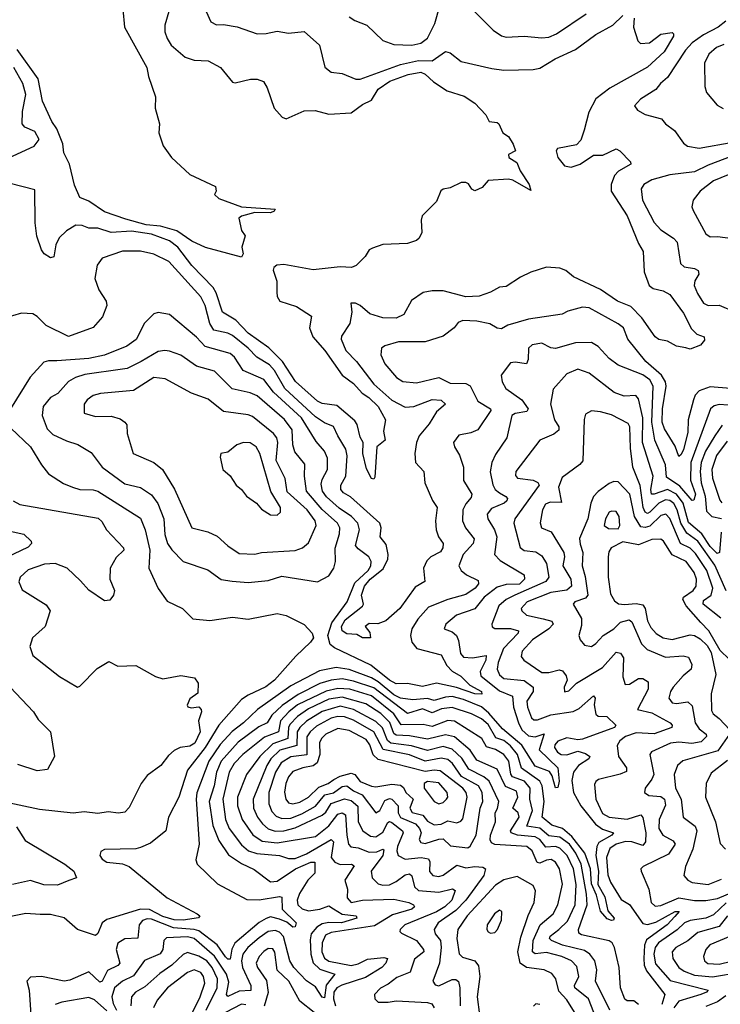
# Model space of a CAD drawing. Extents: x 1678759 to 1859541, y 384609 to 522867.
# Tile 291 of 466: x 1748667 to 1751790, y 507651 to 512039. Entities that reach past the tile are written whole.
import ezdxf

# ---------------------------------------------------------------- set-up
doc = ezdxf.new("R2010")
doc.units = 0

msp = doc.modelspace()

# ---------------------------------------------------------------- linework, layer by layer
at = {"layer": '0CON20XD'}
for points in [[(1749331.8, 512075), (1749313.8, 512015), (1749314.6, 511985), (1749323.8, 511955), (1749342.3, 511925), (1749405, 511871.1), (1749445, 511858.8), (1749507.5, 511855), (1749561.4, 511825), (1749615, 511760), (1749627, 511757), (1749695.8, 511774.2), (1749725, 511774.2), (1749754, 511764), (1749770, 511735), (1749801.9, 511645), (1749837.1, 511605), (1749855, 511596.7), (1749935, 511633.1), (1749983.7, 511633.7), (1750045, 511617.1), (1750145, 511623.8), (1750195, 511660.3), (1750235, 511680.3), (1750265, 511728.8), (1750316.4, 511765), (1750397.8, 511795), (1750455, 511805.2), (1750475, 511796), (1750512, 511762), (1750572, 511722), (1750648.5, 511698.5), (1750695, 511666.9), (1750744, 511615), (1750760, 511585), (1750795, 511581.2), (1750803.3, 511575), (1750820, 511535), (1750845, 511518.8), (1750866.1, 511483.9), (1750876.2, 511455), (1750845, 511437.5), (1750846.7, 511425), (1750882.2, 511402.2), (1750898.1, 511365), (1750937.9, 511305), (1750945, 511277.5), (1750865, 511324.2), (1750845, 511328.8), (1750755, 511322.5), (1750728.3, 511291.7), (1750695, 511276.7), (1750683, 511283), (1750667.7, 511307.7), (1750655, 511313.3), (1750635, 511313.3), (1750585, 511289.4), (1750555, 511284.3), (1750544.6, 511275.4), (1750525, 511228.6), (1750460.8, 511165), (1750455.8, 511145), (1750459.1, 511090.9), (1750448, 511065), (1750436.2, 511055), (1750395, 511041.4), (1750285, 511037.1), (1750239.1, 511020.9), (1750225, 511013.8), (1750206.2, 510983.8), (1750167.3, 510942.7), (1750145.4, 510934.6), (1750095, 510938.2), (1749975, 510924.8), (1749845, 510948.2), (1749812.5, 510945), (1749800, 510935), (1749797.5, 510922.5), (1749813.3, 510873.3), (1749812.9, 510825), (1749815.3, 510805), (1749827.1, 510785), (1749900.7, 510760.7), (1749968.3, 510718.3), (1749959.1, 510665), (1749973.3, 510625), (1750027.6, 510565), (1750105, 510454), (1750155, 510417), (1750193.8, 510373.8), (1750222.9, 510355), (1750264.1, 510315), (1750296.8, 510255), (1750288.8, 510205), (1750295.6, 510165), (1750259.5, 510135), (1750250, 510000), (1750245, 509991.2), (1750235, 509994.2), (1750213.2, 510036.8), (1750196.9, 510105), (1750197.7, 510155), (1750185, 510178.8), (1750171.9, 510235), (1750161.3, 510251.3), (1750080.2, 510320.2), (1750015, 510328.6), (1749995, 510338.8), (1749896.3, 510426.3), (1749839, 510515), (1749776.8, 510576.8), (1749685, 510642.3), (1749630.3, 510700.3), (1749570.8, 510735), (1749542.2, 510822.2), (1749529, 510845), (1749433.8, 510943.8), (1749371.5, 511025), (1749335, 511053.9), (1749255, 511083.7), (1749165, 511096.8), (1749075, 511089.9), (1749015, 511109.4), (1748975, 511110.4), (1748945, 511121.8), (1748917.4, 511122.6), (1748875, 511098.2), (1748843, 511067), (1748828, 511035), (1748818.6, 510981.4), (1748805, 510977.5), (1748775.7, 510995), (1748765, 511012.5), (1748744.2, 511074.2), (1748736, 511134), (1748735, 511280), (1748625, 511308.8)], [(1749127.5, 512085), (1749134.4, 512005), (1749234, 511825), (1749240.8, 511785), (1749272, 511695), (1749271.2, 511645), (1749290, 511575), (1749286.7, 511535), (1749306.4, 511476.4), (1749343.3, 511425), (1749425, 511348.8), (1749540, 511295), (1749542.5, 511275), (1749535, 511260), (1749555, 511241.4), (1749655, 511204.7), (1749806, 511195), (1749801.2, 511185), (1749785, 511178), (1749715, 511179.5), (1749655, 511163.3), (1749643.3, 511155), (1749655, 511100), (1749672.5, 511075), (1749657.5, 511025), (1749662.5, 510995), (1749655, 510980), (1749495, 511024.2), (1749435, 511051.9), (1749367.2, 511097.2), (1749295, 511118.4), (1749231.4, 511125), (1749140.4, 511150.4), (1749045, 511182.8), (1748975, 511230), (1748935, 511246.2), (1748912.1, 511302.1), (1748889.3, 511395), (1748863.5, 511445), (1748858.9, 511485), (1748832.2, 511552.2), (1748810, 511585), (1748768.5, 511675), (1748749.7, 511775), (1748655.5, 511905.5)], [(1749498.2, 512075), (1749519.1, 512029.1), (1749545, 512016.5), (1749575, 512017.5), (1749636.3, 512006.3), (1749725, 511976.2), (1749765, 511976.8), (1749815, 511986.9), (1749865, 511978.9), (1749935, 511985.6), (1750002.9, 511925), (1750026.5, 511826.5), (1750055, 511804.3), (1750105, 511798.9), (1750165, 511774.4), (1750185, 511773.5), (1750365, 511839.2), (1750445, 511857.6), (1750505.2, 511854.8), (1750565, 511897.5), (1750585, 511891.5), (1750635, 511851.8), (1750771.5, 511821.5), (1750825, 511814.1), (1750955, 511817.2), (1750985, 511823.3), (1751053.1, 511865), (1751145, 511906), (1751235, 511973.1), (1751310.6, 512015), (1751355, 512056.9)], [(1750135, 512051.9), (1750161.2, 512035), (1750214.6, 512014.6), (1750285, 511946.1), (1750335, 511928.8), (1750415, 511925.3), (1750455, 511933.9), (1750485, 511956.1), (1750517.8, 512022.2), (1750539.6, 512100.4)], [(1750665, 512105.7), (1750777.5, 511992.5), (1750815, 511967.1), (1750835, 511961.5), (1750915, 511966), (1750995, 511957.6), (1751025, 511961), (1751059.1, 511975), (1751192.5, 512065)], [(1751405.5, 512045), (1751402.9, 512005), (1751422.2, 511945), (1751433.3, 511933.3), (1751473.8, 511935), (1751525, 511974), (1751575, 511981.4), (1751581.4, 511975), (1751580.5, 511965), (1751539.1, 511895), (1751465, 511827.5), (1751297, 511733), (1751234.2, 511685.8), (1751203.3, 511626.7), (1751183.3, 511546.7), (1751167.9, 511502.1), (1751148.2, 511481.8), (1751063.8, 511465), (1751058, 511455), (1751065.7, 511425), (1751095, 511386.9), (1751125, 511382.3), (1751165, 511394.5), (1751224.6, 511435.4), (1751265.4, 511434.6), (1751325, 511463.3), (1751342.5, 511455), (1751388.8, 511405), (1751391.2, 511395), (1751336.1, 511363.9), (1751318.7, 511345), (1751303.1, 511305), (1751303.2, 511275), (1751374.7, 511165), (1751425, 511040.8), (1751446.5, 511006.5), (1751450.8, 510915), (1751472.4, 510855), (1751490.4, 510840.4), (1751535, 510830.7), (1751565, 510813.5), (1751625, 510730.8), (1751660.8, 510660.8), (1751685, 510637.5), (1751717.5, 510625), (1751719.1, 510610.9), (1751701.2, 510588.8), (1751655, 510570.8), (1751636.7, 510576.7), (1751595, 510583.3), (1751555, 510606.2), (1751515, 510613.3), (1751500, 510625), (1751440.4, 510710.4), (1751391.2, 510761.2), (1751332.2, 510785), (1751256, 510836), (1751135, 510892.3), (1751100.8, 510920.8), (1751075, 510931.1), (1751015, 510935.6), (1750945, 510913.1), (1750898.5, 510891.5), (1750835, 510850), (1750805, 510847.5), (1750766.2, 510825), (1750715, 510806.5), (1750655, 510803.3), (1750555, 510830.8), (1750505, 510830.4), (1750465, 510822.5), (1750413, 510787), (1750379.2, 510725), (1750345, 510708.2), (1750285, 510710.7), (1750228.4, 510728.4), (1750184.6, 510764.6), (1750164.2, 510775.8), (1750142.5, 510775), (1750148.1, 510735), (1750139.1, 510685), (1750101.7, 510628.3), (1750100, 510615), (1750120, 510565), (1750167.9, 510515), (1750246.2, 510415), (1750325, 510344), (1750385, 510312), (1750424.2, 510315), (1750505, 510346.4), (1750545, 510343.6), (1750564.3, 510325), (1750525, 510291.2), (1750492.5, 510237.5), (1750448.2, 510185), (1750435.9, 510155), (1750428, 510105), (1750431.5, 510065), (1750468.5, 510025), (1750472.3, 509975), (1750506.8, 509896.8), (1750527.5, 509865), (1750519.6, 509805), (1750523.4, 509765), (1750534, 509735), (1750554.7, 509704.7), (1750552.8, 509685), (1750542.1, 509667.9), (1750500, 509645), (1750481.9, 509628.1), (1750466.7, 509595), (1750472.5, 509535), (1750430.4, 509509.6), (1750361.1, 509415), (1750299.5, 509360.5), (1750263, 509347), (1750225, 509348.8), (1750207.5, 509335), (1750227.6, 509307.6), (1750230, 509285), (1750195, 509284.8), (1750169.6, 509299.6), (1750125, 509301.9), (1750103.7, 509315), (1750100.7, 509335), (1750118.1, 509365), (1750194.4, 509425), (1750198.7, 509435), (1750189.8, 509475), (1750203.9, 509515), (1750228.6, 509545), (1750287.6, 509592.4), (1750307.3, 509635), (1750309.3, 509655), (1750300, 509700), (1750273.1, 509735), (1750277.5, 509775), (1750272.3, 509795), (1750141.9, 509911.9), (1750110.1, 509930.1), (1750098.9, 509945), (1750098.6, 509965), (1750121, 510005), (1750126.8, 510095), (1750120.5, 510125), (1750085, 510183.8), (1750065, 510225.9), (1750025, 510241.8), (1749985, 510269.5), (1749848.3, 510395), (1749802.1, 510475), (1749780.1, 510500.1), (1749724.5, 510534.5), (1749685, 510574.8), (1749615, 510631.1), (1749595, 510642), (1749532.5, 510655), (1749514.1, 510685), (1749493.3, 510765), (1749475, 510803.6), (1749331.3, 510961.3), (1749265, 510994.6), (1749205, 511007.3), (1749125, 511006.9), (1749035, 510975.8), (1749012.5, 510945), (1749002.5, 510885), (1749020, 510835), (1749052.5, 510785), (1749055.5, 510765.5)], [(1751815, 512032.3), (1751780.5, 512005), (1751715, 511972), (1751664.7, 511935), (1751635, 511902.8), (1751555, 511781.8), (1751522.5, 511755), (1751502.1, 511727.9), (1751433.8, 511685), (1751406.7, 511655), (1751420, 511635), (1751455, 511616), (1751526.9, 511596.9), (1751544.7, 511574.7), (1751585.3, 511545.3), (1751625, 511488.1), (1751644.2, 511475), (1751696, 511466), (1751845, 511493.4)], [(1751805, 511928.7), (1751772.3, 511915), (1751738.5, 511885), (1751718.9, 511845), (1751721.4, 511741.4), (1751728.1, 511715), (1751775, 511657.5), (1751803, 511643)], [(1748599.4, 511415), (1748731.9, 511475), (1748753.3, 511505), (1748735, 511541.2), (1748689.7, 511559.7), (1748677.7, 511575), (1748679.9, 511630.1), (1748694.7, 511705), (1748681.6, 511755), (1748640.4, 511825)], [(1751903.5, 511455), (1751735, 511390.7), (1751675, 511360.7), (1751565, 511348), (1751484.2, 511325), (1751448.6, 511305), (1751437.3, 511285), (1751442.7, 511235), (1751495, 511135.6), (1751525, 511102.7), (1751581.1, 511065), (1751597.3, 511047.2), (1751612.2, 510952.2), (1751627.9, 510937.9), (1751675, 510930.5), (1751691.3, 510921.3), (1751693.5, 510905), (1751675.8, 510875), (1751673.8, 510855), (1751688, 510818), (1751715, 510775.5), (1751735, 510765.4), (1751785, 510767.4), (1751855, 510737)], [(1751865, 511363.5), (1751759.7, 511320.3), (1751699.5, 511275), (1751668.5, 511235), (1751663.5, 511205), (1751668.6, 511188.6), (1751725, 511084.4), (1751745, 511070.9), (1751777.9, 511072.1), (1751845, 511064.4)], [(1749055.5, 510765.5), (1749036.7, 510715), (1748995, 510666.7), (1748885, 510627.3), (1748785, 510675.5), (1748745, 510716.9), (1748725, 510727.8), (1748675, 510731.5), (1748595, 510707.1)], [(1751835.2, 510394.8), (1751745, 510403), (1751695.4, 510384.6), (1751678.1, 510365), (1751670.2, 510345), (1751647, 510255), (1751645, 510199.2), (1751625, 510123.1), (1751615, 510100.6), (1751605, 510092.9), (1751588.1, 510138.1), (1751541.3, 510215), (1751530.2, 510245), (1751531.7, 510305), (1751548.9, 510405), (1751545.5, 510425), (1751527.3, 510455), (1751457.9, 510515), (1751378.2, 510615), (1751357.7, 510665), (1751335, 510683.9), (1751205, 510755.3), (1751175, 510758.4), (1751109.6, 510740.4), (1751085, 510726.5), (1750935, 510704.7), (1750842.6, 510677.4), (1750815, 510660.8), (1750795, 510664.1), (1750762.8, 510682.8), (1750705, 510696), (1750642, 510698), (1750621.1, 510688.9), (1750604.2, 510665), (1750555, 510627.9), (1750475, 510603.6), (1750355, 510603.3), (1750295, 510585.5), (1750279.4, 510575), (1750276.8, 510545), (1750295, 510505.5), (1750346.4, 510445), (1750375, 510426.9), (1750435, 510420), (1750535, 510444), (1750585, 510419.1), (1750655, 510417.5), (1750675, 510407.1), (1750709.4, 510339.4), (1750765.3, 510305.3), (1750766.8, 510296.8), (1750709.6, 510210.4), (1750677.3, 510197.3), (1750625, 510187.5), (1750600, 510155), (1750604.4, 510135), (1750627.9, 510097.9), (1750645.3, 510045.3), (1750644.6, 509985), (1750681.9, 509925), (1750680, 509910), (1750655, 509880.9), (1750642.1, 509855), (1750640.8, 509805), (1750653.5, 509775), (1750693.4, 509725), (1750688.8, 509705), (1750643.9, 509656.1), (1750624.7, 509605), (1750634.5, 509585), (1750658.1, 509565), (1750710, 509540), (1750711.3, 509525), (1750696.9, 509505), (1750655, 509477), (1750574.6, 509455.4), (1750489.6, 509420.4), (1750441.8, 509368.2), (1750415.6, 509325), (1750408.8, 509295), (1750415, 509264.5), (1750437.1, 509237.1), (1750545, 509209.1), (1750571.4, 509161.4), (1750595, 509136.4), (1750633.9, 509113.9), (1750672.7, 509072.7), (1750725, 509045.2), (1750726.7, 509033.3), (1750695.5, 509034.5), (1750613.2, 509063.2), (1750525, 509081.9), (1750463, 509067), (1750395, 509081.3), (1750345, 509079.4), (1750315, 509095.2), (1750232.4, 509162.4), (1750070, 509240), (1750050.8, 509255), (1750040, 509295), (1750058.4, 509351.6), (1750126.3, 509445), (1750160.2, 509529.8), (1750220.2, 509585), (1750232.1, 509605), (1750233.7, 509623.7), (1750223.3, 509645), (1750175, 509680.5), (1750164.3, 509695), (1750181.2, 509765), (1750173.6, 509795), (1750145.7, 509825), (1750091.7, 509861.7), (1750035, 509911.9), (1750017.3, 509937.3), (1750011.2, 509968.8)], [(1750011.2, 509968.8), (1750015, 509990), (1750038.8, 510035), (1750039.5, 510085), (1750025.5, 510115.5), (1749988.6, 510158.6), (1749923.7, 510265), (1749799, 510379), (1749755, 510435.7), (1749662.5, 510475), (1749624.1, 510535), (1749605, 510551.4), (1749493.2, 510583.2), (1749455, 510624.1), (1749335, 510724.4), (1749285, 510734.4), (1749265, 510728.6), (1749223.7, 510686.3), (1749185.9, 510614.1), (1749145, 510583.4), (1749045.8, 510544.2), (1748975, 510528.4), (1748831.9, 510518.1), (1748795, 510518.5), (1748775, 510512), (1748714, 510446), (1748626.5, 510305)], [(1751865, 510318.3), (1751785, 510323.9), (1751762.2, 510317.8), (1751746, 510304), (1751658.9, 510065), (1751657.1, 509987.1), (1751678.8, 509925), (1751672.4, 509897.6), (1751665, 509895.9), (1751609.4, 509959.4), (1751550.4, 510000.4), (1751545.4, 510055), (1751498.3, 510165), (1751484.5, 510245), (1751490.7, 510405), (1751475, 510433.5), (1751445, 510456.7), (1751335, 510499.6), (1751295, 510529.3), (1751245, 510582.1), (1751215, 510600.4), (1751145, 510598.4), (1751055, 510573.9), (1751035, 510576.9), (1750995, 510597.5), (1750950.8, 510589.2), (1750935.3, 510574.7), (1750933.2, 510525), (1750925.3, 510504.7), (1750875, 510512.5), (1750855, 510509.2), (1750812.5, 510455), (1750817.1, 510425), (1750833.3, 510395), (1750905.3, 510345), (1750933.3, 510305), (1750926.8, 510293.2), (1750876.1, 510283.9), (1750860.4, 510275), (1750837.8, 510175), (1750788.3, 510101.7), (1750771.6, 510065), (1750764.7, 510024.7), (1750775.7, 509965.7), (1750786.6, 509945), (1750805, 509930)], [(1749685, 509531.5), (1749775, 509539.3), (1749835, 509558.4), (1749995, 509533.2), (1750045, 509561.1), (1750067.5, 509595), (1750074.6, 509625), (1750073.3, 509683.3), (1750092.3, 509747.7), (1750093.9, 509775), (1750083.3, 509795), (1750015, 509855.5), (1749945, 509938.2), (1749936.7, 510005), (1749938.7, 510058.7), (1749893.3, 510113.3), (1749883.8, 510145), (1749881.5, 510211.5), (1749847.7, 510257.7), (1749725, 510362.4), (1749695, 510375.7), (1749613.5, 510393.5), (1749535, 510472), (1749455.7, 510495), (1749385, 510543.4), (1749335, 510561.6), (1749314.7, 510565.3), (1749285, 510559.7), (1749208.8, 510515), (1749145.6, 510485), (1749125, 510482), (1748957.2, 510457.2), (1748915.2, 510444.8), (1748883.9, 510426.1), (1748836.6, 510373.4), (1748804.7, 510355), (1748771.1, 510315), (1748767.7, 510275), (1748789.7, 510215), (1748815, 510189.7), (1748875, 510161.4), (1748926.2, 510146.2), (1748985, 510110.5), (1749035.4, 510045), (1749135, 509970.4), (1749205, 509953.8), (1749255, 509920.9), (1749282.2, 509882.2), (1749309.2, 509815), (1749314.4, 509745), (1749326.6, 509705), (1749345, 509676.8), (1749395, 509624.5), (1749505, 509587.1), (1749565, 509543.6), (1749613.8, 509536.2), (1749685, 509531.5)], [(1749715, 509657.8), (1749745, 509664.2), (1749895, 509674.1), (1749927.5, 509685), (1749955, 509708.1), (1749988.4, 509785), (1749984.1, 509805), (1749948.8, 509855), (1749859.4, 509935), (1749850.6, 509995), (1749810.6, 510075), (1749818, 510155), (1749813.8, 510175), (1749798.6, 510195), (1749705, 510270), (1749685, 510277.6), (1749575, 510292.1), (1749507.5, 510347.5), (1749433.1, 510375), (1749315, 510438.2), (1749265, 510443.6), (1749175, 510386.6), (1749027.3, 510372.7), (1748995, 510363.6), (1748967.1, 510345), (1748954.3, 510325), (1748953.8, 510285), (1749005, 510271.2), (1749075, 510271.8), (1749115, 510259.6), (1749135.7, 510245.7), (1749144, 510234), (1749145.4, 510195), (1749172.5, 510105), (1749265, 510065.4), (1749303.9, 510033.9), (1749357.4, 509947.4), (1749435, 509774.4), (1749505, 509756.6), (1749547.2, 509737.2), (1749594.7, 509694.7), (1749645, 509660.7), (1749715, 509657.8)], [(1751316.9, 510376.9), (1751205, 510463.8), (1751155, 510481.3), (1751105, 510460.8), (1751045, 510391.9), (1751033.2, 510325), (1751050.8, 510255), (1751069.6, 510225), (1751070.3, 510209.7), (1751048.4, 510191.6), (1750985, 510165.6), (1750879.1, 510025), (1750877.3, 510007.3), (1750885.9, 509995.9), (1750955, 509987.4), (1750976.4, 509976.4), (1750982.3, 509965), (1750874.6, 509815), (1750869.7, 509795), (1750897.3, 509687.3), (1750915, 509673.2), (1750967.8, 509667.8), (1750995, 509649.6), (1751015.5, 509615.5), (1751025.7, 509554.3), (1751012.5, 509535), (1750874.5, 509474.5), (1750834.6, 509455.4), (1750803.1, 509426.9), (1750772.1, 509345), (1750772.7, 509332.7), (1750785.4, 509325.4), (1750854.8, 509325.2), (1750890, 509315), (1750888.5, 509305), (1750823.3, 509236.7), (1750799.7, 509175), (1750795.6, 509145), (1750805, 509119.7), (1750825, 509102.6), (1750915, 509093.5), (1750955.8, 509065), (1750956.1, 509045), (1750927.7, 509002.3), (1750930.6, 508975), (1750948, 508928), (1750959.3, 508919.3), (1750975, 508918.9), (1751035, 508941.2), (1751133.8, 508956.2), (1751160.5, 508969.5), (1751225, 509025.4), (1751232.1, 509015), (1751227.3, 508985), (1751235, 508943.5), (1751245, 508934.7), (1751283.7, 508933.7), (1751324.4, 508895), (1751317.8, 508885), (1751301.9, 508878.2), (1751175, 508832.5), (1751155, 508829.7), (1751105, 508839.3), (1751065, 508823.4), (1751052.2, 508807.8), (1751050, 508795), (1751063.8, 508775), (1751080.8, 508765), (1751105, 508762.3), (1751155, 508780), (1751188.6, 508768.6), (1751207.8, 508755), (1751203.8, 508745), (1751158.3, 508715), (1751134.8, 508685), (1751128.7, 508648.7), (1751136, 508595), (1751168.8, 508535), (1751233.6, 508453.6), (1751265, 508431.3), (1751313.3, 508415), (1751306.1, 508405), (1751247.7, 508372.3), (1751239.5, 508355), (1751234.9, 508314.9), (1751246.4, 508245), (1751244.4, 508184.4), (1751275, 508130), (1751288.1, 508068.1), (1751316.7, 508035), (1751313.4, 508026.6), (1751305, 508024.3), (1751285, 508031.6), (1751255, 508066.9), (1751237.9, 508137.9), (1751215, 508187.8), (1751211.7, 508255), (1751186.6, 508325), (1751128.3, 508398.3), (1751085.8, 508435), (1751038.8, 508448.8), (1750995.6, 508485), (1751004.6, 508555.4), (1750995.3, 508625.3), (1750985.2, 508645), (1750902.9, 508702.9), (1750886.5, 508765), (1750855, 508802.4), (1750825, 508826.6), (1750789.3, 508839.3), (1750755, 508898.6), (1750725, 508922.8), (1750680.8, 508945), (1750595, 508973.2), (1750547.3, 508967.3), (1750505, 508949.6), (1750461.9, 508968.1), (1750395, 508946.5), (1750245, 509061.3), (1750155, 509091.9), (1750105, 509101), (1750055, 509096.3), (1750005, 509080.1), (1749907.9, 509032.1), (1749836.6, 508983.4), (1749790.4, 508939.6), (1749770.8, 508905), (1749733, 508887), (1749640.9, 508819.1), (1749565, 508734.7), (1749544.1, 508685), (1749533.8, 508625), (1749512.1, 508555), (1749528.3, 508448.3), (1749555, 508381.5), (1749598, 508318), (1749655, 508278.5), (1749712.3, 508252.3), (1749785, 508196.8), (1749815, 508199.8), (1749895.7, 508254.3), (1749965, 508284.8), (1749982.5, 508285), (1749983.1, 508235), (1749952, 508205), (1749914.1, 508145), (1749904.4, 508115), (1749907.3, 508095), (1749926.1, 508076.1), (1749955, 508068.2), (1750004.5, 508075), (1750045, 508090.4), (1750066.1, 508076.1), (1750105, 508053), (1750166.2, 508045), (1750170, 508035), (1750100.8, 508015), (1750044.5, 508015.5), (1750015, 508009.7), (1749990.8, 507995), (1749966.4, 507965), (1749961.1, 507938.9), (1749964.7, 507874.7), (1749975.6, 507835.6), (1750005, 507808.5), (1750071.5, 507785), (1750033.7, 507736.3), (1750025, 507680), (1750015, 507683.6), (1749985, 507728.4), (1749945, 507756.1), (1749889, 507815), (1749870.9, 507845), (1749843, 507953), (1749825, 507973.3), (1749805, 507980.3), (1749775, 507975.6), (1749735, 507947.6), (1749684.4, 507905), (1749661.4, 507875), (1749655.7, 507845), (1749659.6, 507815), (1749697.8, 507735), (1749697.7, 507712.3), (1749645, 507709.6), (1749595, 507685.4), (1749588.2, 507695), (1749599.9, 507750.1), (1749588.2, 507785), (1749536, 507866), (1749445, 507943.8), (1749415, 507951.9), (1749322, 507948), (1749309.5, 507935), (1749305.8, 507895), (1749293.8, 507876.2), (1749224, 507846), (1749175, 507777.5), (1749124.7, 507755), (1749089, 507725), (1749078, 507685), (1749083, 507655), (1749098.9, 507625)], [(1751792.9, 509755), (1751785.6, 509664.4), (1751775, 509660.7), (1751745, 509691.6), (1751707.2, 509747.2), (1751648.6, 509798.6), (1751624.3, 509885), (1751595.2, 509925.2), (1751555, 509945.5), (1751495, 509923.8), (1751483.2, 509925), (1751480.8, 509945), (1751490, 510005), (1751443.5, 510155), (1751444.7, 510264.7), (1751425, 510348.8), (1751413.4, 510363.4), (1751360.9, 510360.9), (1751316.9, 510376.9)], [(1751815.6, 509494.4), (1751765, 509608.5), (1751689.2, 509715), (1751640.4, 509750.4), (1751613.8, 509795), (1751597.5, 509855), (1751582.2, 509882.2), (1751565, 509896.2), (1751545, 509898.8), (1751515, 509884.6), (1751475, 509843.8), (1751465, 509839), (1751454.3, 509844.3), (1751445.5, 509865.5), (1751433.2, 509963.2), (1751399.8, 510045), (1751389, 510129), (1751386.5, 510225), (1751379.1, 510239.1), (1751305, 510277.5), (1751255, 510292), (1751215, 510296.4), (1751189.5, 510280.5), (1751182.9, 510257.1), (1751177.6, 510072.4), (1751164, 510056), (1751085, 509998.6), (1751068.1, 509955), (1751082.2, 509887.8), (1751031.9, 509888.1), (1751010.2, 509879.8), (1750996.8, 509855), (1750986.1, 509796.1), (1750992.9, 509775), (1751036.1, 509756.1), (1751092.6, 509665), (1751096, 509645), (1751087.8, 509605), (1751123.6, 509545), (1751126.9, 509515), (1751105, 509497.2), (1751035, 509486.8), (1750929.5, 509445), (1750902.7, 509415), (1750905, 509404.5), (1750925.5, 509385), (1751000.8, 509369.2), (1751038.2, 509358.2), (1751044.1, 509345), (1751025.8, 509324.2), (1750952, 509275), (1750906.4, 509225), (1750901.7, 509201.7), (1750913.5, 509185), (1750995, 509130.3), (1751025, 509130), (1751071.8, 509141.8), (1751087.1, 509137.1), (1751103.1, 509115), (1751107.5, 509095), (1751094.4, 509064.4), (1751095, 509044), (1751115, 509048.6), (1751148.4, 509081.6), (1751265, 509152.2), (1751325, 509220), (1751345, 509216.5), (1751357.8, 509195), (1751355, 509110), (1751365, 509076.9), (1751385, 509077.1), (1751425, 509102.9), (1751445, 509102.7), (1751468.7, 509088.7), (1751467.5, 509055), (1751420.8, 508965), (1751485, 508949.4), (1751565.6, 508905), (1751575.6, 508895), (1751574.3, 508885), (1751495, 508856.7), (1751415, 508860.3), (1751366.6, 508845), (1751342.2, 508825), (1751330.3, 508805), (1751335.9, 508755), (1751372.3, 508705), (1751371.1, 508688.9), (1751343.8, 508676.2), (1751246.9, 508653.1), (1751235.3, 508644.7), (1751229.7, 508630.3), (1751234.4, 508565), (1751265, 508501), (1751295, 508485.6), (1751375, 508476.8), (1751435, 508495.9), (1751445, 508484.2), (1751457.8, 508415), (1751456.7, 508375), (1751445, 508358.9), (1751395, 508375.1), (1751367.2, 508377.2), (1751325.9, 508365), (1751297.6, 508345), (1751282.1, 508305), (1751288.2, 508228.2), (1751300.8, 508195), (1751348.3, 508118.2), (1751385, 508096.7), (1751445, 508011.7), (1751465, 508007.4), (1751503, 508017), (1751588, 508065), (1751606.7, 508065), (1751586.9, 508043.1), (1751552.9, 508005), (1751461.2, 507938.8), (1751451.5, 507915), (1751448.2, 507855), (1751450.8, 507825), (1751460.4, 507800.4), (1751542.3, 507695), (1751528.9, 507651.1)], [(1751798.5, 510231.5), (1751765.8, 510185), (1751723.2, 510116.8), (1751704.2, 510065), (1751699.5, 510025), (1751704.7, 509975), (1751722.8, 509915), (1751728.7, 509848.7), (1751752.4, 509825), (1751795.6, 509815.6)], [(1748628, 510218), (1748715.6, 510135.6), (1748764.6, 510054.6), (1748795.6, 510015.6), (1748862, 509972), (1748902.9, 509955), (1748935, 509945.3), (1748995, 509943.2), (1749015, 509937.1), (1749205, 509817.8), (1749226.2, 509766.2), (1749247.1, 509675), (1749242.1, 509595), (1749285, 509504), (1749325, 509447.5), (1749392, 509415), (1749438.5, 509368.5), (1749515, 509361.2), (1749615, 509376), (1749685, 509367.3), (1749815, 509392.2), (1749855, 509383.3), (1749934.4, 509344.4), (1749971.2, 509305), (1749976.7, 509285), (1749963.8, 509265), (1749898.1, 509201.9), (1749802.4, 509095), (1749764.2, 509065.8), (1749685, 509029.5), (1749655, 509009.3), (1749555.4, 508894.6), (1749494.3, 508795), (1749414.8, 508695), (1749375.9, 508575), (1749329.6, 508485), (1749318.1, 508425), (1749250.8, 508369.2), (1749205, 508350), (1749185, 508344.7), (1749045, 508340.9), (1749028.2, 508331.8), (1749024.5, 508315), (1749035, 508298.1), (1749055.8, 508285), (1749125, 508277.7), (1749155.1, 508265.1), (1749325, 508126.2), (1749458.8, 508055), (1749470, 508045), (1749463.6, 508036.4), (1749395, 508026.7), (1749355, 508028.3), (1749305, 508042.5), (1749245, 508073.9), (1749205, 508075.1), (1749055, 508029.1), (1749035, 508014.3), (1749015, 507967.5), (1749005, 507958.5), (1748925.2, 507985.2), (1748865, 508037.1), (1748805, 508051.8), (1748758.8, 508051.2), (1748695, 508055.6), (1748627, 508043)], [(1749815, 509830.8), (1749829.2, 509845), (1749830, 509865), (1749787, 509937), (1749737.1, 510105), (1749720.4, 510135), (1749695, 510152.9), (1749665, 510154.5), (1749635.4, 510144.6), (1749595, 510112), (1749563.6, 510106.4), (1749560.7, 510089.3), (1749572.5, 510035), (1749605.8, 510005.8), (1749631.2, 509965), (1749655.5, 509945.5), (1749678, 509915), (1749722, 509885), (1749745, 509858), (1749785, 509832.5), (1749815, 509830.8)], [(1751819.7, 510160.3), (1751772.7, 510097.3), (1751752.4, 510035), (1751755.1, 509995.1), (1751788.1, 509898.1), (1751796.2, 509886.2)], [(1751792.1, 509372.1), (1751713.9, 509435), (1751715, 509450.9), (1751749.3, 509475), (1751757.1, 509505), (1751730.4, 509585), (1751679.6, 509659.6), (1751655, 509684.2), (1751612.2, 509705), (1751565, 509815.3), (1751547.5, 509835), (1751525, 509829.8), (1751475, 509782), (1751455, 509775.4), (1751435, 509779), (1751407.8, 509825), (1751386.2, 509925), (1751335, 509979.2), (1751315, 509980.8), (1751295, 509972), (1751245, 509936.6), (1751225, 509914.5), (1751212.9, 509885), (1751199.4, 509815), (1751162.7, 509727.3), (1751165, 509701.2), (1751176.4, 509665), (1751174.7, 509605.3), (1751187.9, 509557.9), (1751199.8, 509475), (1751188.6, 509461.4), (1751141.9, 509445), (1751133.5, 509435), (1751170.8, 509370.8), (1751171.2, 509338.8), (1751159.1, 509295), (1751164.5, 509275), (1751185, 509250.9), (1751215, 509246.2), (1751235, 509258.8), (1751267.5, 509295), (1751315, 509324.8), (1751345, 509353.8), (1751383.8, 509363.8), (1751396.1, 509355), (1751438, 509258), (1751463, 509233), (1751545, 509198), (1751624.2, 509204.3), (1751647.7, 509197.7), (1751663.5, 509165), (1751660, 509145), (1751623.8, 509115), (1751579.6, 509065), (1751567.5, 509045), (1751560.9, 509015), (1751575, 508994.1), (1751595, 508991.1), (1751645, 508999.6), (1751665, 508981.1), (1751677.3, 508905), (1751695, 508878.9), (1751726.4, 508855), (1751727.5, 508845), (1751705, 508820.6), (1751663.4, 508813.4), (1751605, 508819.4), (1751568.1, 508815), (1751483.4, 508776.6), (1751475.6, 508765), (1751493, 508675), (1751485.2, 508654.9), (1751455.5, 508615), (1751451.9, 508595), (1751471, 508581), (1751525, 508577.1), (1751540.5, 508565), (1751545, 508538), (1751516.8, 508475), (1751516, 508435), (1751533.8, 508405), (1751580, 508380), (1751588.7, 508365), (1751559.3, 508320.7), (1751445.7, 508265), (1751435.8, 508255), (1751436.9, 508245), (1751470.5, 508165), (1751481.1, 508105), (1751499, 508089), (1751525, 508091.2), (1751605, 508125.1), (1751675, 508113.1), (1751725, 508114.1), (1751776.8, 508123.2), (1751855, 508155.7)], [(1750805, 509930), (1750834.3, 509914.3), (1750841.5, 509905), (1750838.7, 509895), (1750826, 509884), (1750769.2, 509860.8), (1750750.3, 509835), (1750753.2, 509815), (1750783.1, 509765), (1750793, 509735), (1750782.7, 509655), (1750809.3, 509629.3), (1750915.7, 509565.7), (1750916.6, 509545), (1750895, 509523.6), (1750835, 509522), (1750795, 509510.3), (1750736.6, 509465), (1750696.1, 509413.9), (1750614.5, 509385), (1750567.1, 509345), (1750558.8, 509325), (1750595, 509310.4), (1750614.3, 509294.3), (1750623.1, 509273.1), (1750631.4, 509215), (1750645, 509198.2), (1750685, 509194.6), (1750746.1, 509205), (1750745.2, 509185), (1750719.4, 509135), (1750722, 509115), (1750805, 509048.1), (1750863.4, 509025), (1750868.5, 508975), (1750889.6, 508905), (1750905.4, 508875), (1750935, 508848.1), (1750965, 508842.9), (1751005, 508856.2), (1750983, 508785), (1751065.8, 508705), (1751071.1, 508645), (1751065, 508617.5), (1751055, 508615.7), (1751040, 508670), (1751028.5, 508688.5), (1750965, 508713.1), (1750905.5, 508805.5), (1750818.3, 508878.3), (1750758.7, 508948.7), (1750725, 508976.8), (1750645, 509009.9), (1750595, 509022.3), (1750565, 509020.4), (1750515, 509005.5), (1750485, 509014.2), (1750418.7, 509008.7), (1750365, 509015.9), (1750335, 509029.8), (1750265, 509088.7), (1750235, 509106.4), (1750135, 509142.9), (1750077.9, 509152.1), (1750003.4, 509136.6), (1749875, 509069.7), (1749726.5, 508965), (1749664.3, 508905), (1749613.5, 508866.5), (1749561, 508809), (1749509.4, 508735), (1749456.9, 508593.1), (1749454.1, 508565), (1749466.8, 508365), (1749452, 508295), (1749458, 508275), (1749548.4, 508188.4), (1749678.8, 508118.8), (1749735, 508117.4), (1749825, 508131.8), (1749835, 508128.6), (1749837.6, 508075), (1749899.2, 508015), (1749895, 507996.9), (1749885, 507995.5), (1749857.1, 508017.1), (1749825, 508031.2), (1749785, 508040.7), (1749765, 508034.2), (1749734.6, 508015.4), (1749625.8, 507924.2), (1749612.8, 507897.2), (1749605, 507852.5), (1749595, 507852.2), (1749585, 507862.6), (1749546.9, 507916.9), (1749465, 507978.7), (1749445, 507985.3), (1749352.2, 507992.2), (1749255, 508030), (1749235, 508031.8), (1749214.8, 508025), (1749199, 508005), (1749193.7, 507946.3), (1749135, 507943.1), (1749105, 507923.8), (1749096.6, 507895), (1749113.2, 507835), (1749105.2, 507824.8), (1749058.6, 507801.4), (1749035, 507754.5), (1749025, 507750), (1748975, 507796.7), (1748890.9, 507759.1), (1748865.5, 507754.5), (1748765, 507775.7), (1748715, 507772), (1748699.2, 507755), (1748709.6, 507715), (1748725, 507474.4)], [(1748637.5, 509895), (1748668.2, 509878.2), (1749017, 509817), (1749033, 509803), (1749053.6, 509765), (1749129.4, 509685), (1749130.6, 509675), (1749097.3, 509642.7), (1749070.3, 509595), (1749068.2, 509545), (1749089.5, 509495), (1749085.4, 509474.6), (1749068.5, 509451.5), (1749045, 509448.6), (1748975, 509497.1), (1748937.8, 509537.8), (1748879.1, 509595), (1748825, 509616.1), (1748777.5, 509612.5), (1748705, 509587.5), (1748669.2, 509555), (1748663.3, 509533.3), (1748677.8, 509497.8), (1748785, 509431.5), (1748802.5, 509405), (1748780.9, 509335), (1748724.6, 509285), (1748712.2, 509245), (1748726, 509205), (1748845, 509111.9), (1748924.2, 509064.2), (1748935, 509068.8), (1749011.7, 509148.3), (1749065, 509178.8), (1749105, 509158), (1749185, 509161.2), (1749272.1, 509112.1), (1749305, 509102), (1749385.7, 509115.7), (1749446.4, 509106.4), (1749463, 509083), (1749461.7, 509038.3), (1749425, 509012.5), (1749414.1, 508984.1), (1749417, 508977), (1749431.7, 508971.7), (1749465, 508976.2), (1749475.6, 508965.6), (1749477.1, 508955), (1749463.3, 508915), (1749470.8, 508865), (1749448.4, 508815), (1749425, 508801.3), (1749382.5, 508795), (1749355, 508782.5), (1749329.8, 508760.2), (1749295.7, 508715), (1749235, 508671.4), (1749207.8, 508635), (1749155, 508528.8), (1749135, 508507.1), (1749107.2, 508502.8), (1749061.1, 508508.9), (1749015, 508501.5), (1748955, 508508.2), (1748905, 508502.5), (1748755, 508519.6), (1748595, 508553.8)], [(1751335, 509770), (1751341.8, 509785), (1751339.5, 509825), (1751325, 509846.6), (1751305, 509849.3), (1751295, 509843.6), (1751277.3, 509815), (1751272.5, 509785), (1751291.6, 509771.6), (1751335, 509770)], [(1748575, 509770.5), (1748685, 509746.5), (1748718, 509715), (1748720, 509705), (1748705, 509688.1), (1748608.2, 509641.8)], [(1751828.8, 509188.8), (1751788.4, 509228.4), (1751738.4, 509315), (1751703.2, 509353.2), (1751636.9, 509426.9), (1751622.9, 509455), (1751626.4, 509465), (1751668.2, 509495), (1751682.6, 509515), (1751683.3, 509545), (1751673.7, 509575), (1751637.4, 509625), (1751574.6, 509654.6), (1751537.2, 509715), (1751525, 509724.1), (1751485, 509722.4), (1751425, 509698.8), (1751355, 509711.5), (1751303.3, 509685), (1751292.6, 509667.4), (1751290.3, 509645), (1751290, 509555), (1751300, 509480), (1751318.5, 509448.5), (1751335.9, 509435.9), (1751362.3, 509432.3), (1751415, 509437.8), (1751445, 509431), (1751454.8, 509415), (1751465, 509360.5), (1751479.9, 509329.9), (1751503.8, 509303.8), (1751535, 509284.3), (1751575, 509277), (1751655, 509297.2), (1751675, 509294.2), (1751700.3, 509280.3), (1751730.8, 509250.8), (1751748.9, 509218.9), (1751769.5, 509120.5), (1751749.1, 509035), (1751750, 508960), (1751757.7, 508945), (1751785, 508925.3), (1751832.2, 508875)], [(1748625, 509064.3), (1748728.6, 508955), (1748749.8, 508919.8), (1748804, 508865), (1748822.5, 508755), (1748791.7, 508698.3), (1748745, 508691.9), (1748659.5, 508719.5)], [(1751425, 507649.7), (1751405, 507667.1), (1751375, 507666.5), (1751364.1, 507674.1), (1751344.6, 507725), (1751338.8, 507815), (1751317.5, 507905), (1751307.6, 507925), (1751295, 507933.6), (1751171.3, 507961.3), (1751158.8, 507968.8), (1751157.4, 507985), (1751195.7, 508095), (1751192.7, 508142.7), (1751170.2, 508275), (1751146.5, 508325), (1751117.6, 508365), (1751075, 508396.4), (1751025, 508401.8), (1750985, 508435.8), (1750926.7, 508445), (1750952.2, 508515), (1750941.3, 508565), (1750942.7, 508615), (1750916.3, 508645), (1750863.7, 508665), (1750856.5, 508676.5), (1750846.8, 508735), (1750825, 508764.4), (1750787.2, 508787.2), (1750747.9, 508797.9), (1750726.2, 508836.2), (1750605, 508912.5), (1750575, 508915.2), (1750505, 508888.7), (1750465, 508897.4), (1750366.6, 508896.6), (1750335.3, 508945.3), (1750235, 509025.8), (1750138.8, 509055), (1750085, 509058.7), (1750033.2, 509046.8), (1749905.2, 508985), (1749866, 508954), (1749830.2, 508915), (1749820.9, 508865), (1749758.5, 508841.5), (1749662, 508765), (1749623.7, 508725), (1749601.3, 508685), (1749572, 508565), (1749585.1, 508475.1), (1749601, 508435), (1749655, 508362.1), (1749686.7, 508335), (1749723.3, 508323.3), (1749825, 508314.3), (1749865, 508301), (1749895, 508301.1), (1749945, 508322.3), (1750056, 508386), (1750065.5, 508375), (1750054.8, 508304.8), (1750071.1, 508285), (1750095, 508274.2), (1750146, 508276), (1750158.1, 508268.1), (1750115.5, 508205), (1750128.4, 508165), (1750127.2, 508125), (1750144.4, 508105), (1750195, 508115.2), (1750335, 508120.3), (1750401.9, 508105), (1750421.9, 508095), (1750426.5, 508085), (1750415, 508074.8), (1750329.4, 508050.6), (1750248.6, 508001.4), (1750055, 507971.7), (1750030.8, 507959.2), (1750015.8, 507925), (1750013.7, 507885), (1750025, 507856.8), (1750045, 507843.4), (1750145, 507823.5), (1750175, 507831.4), (1750217, 507853), (1750289.5, 507859.5), (1750306.9, 507855), (1750299.6, 507835), (1750280.7, 507815), (1750208.9, 507771.1), (1750103, 507737), (1750080.2, 507725), (1750067.1, 507705), (1750065.7, 507675), (1750074.8, 507644.8)], [(1751297.2, 507625), (1751233.8, 507755), (1751238.7, 507805), (1751229.8, 507845), (1751208.1, 507875), (1751185, 507891.6), (1751087.1, 507915), (1751037.7, 507935), (1751029.1, 507945), (1751031.9, 507955), (1751070.3, 507985), (1751108.6, 508021.4), (1751142.2, 508095), (1751147.5, 508185), (1751135, 508255.4), (1751107.1, 508315), (1751075, 508346.4), (1751054.6, 508354.6), (1751012.1, 508352.1), (1750984.8, 508385), (1750965, 508397.8), (1750885.1, 508405.1), (1750857.8, 508415), (1750855.2, 508425), (1750893.8, 508485), (1750888.4, 508505), (1750864.8, 508525), (1750886.7, 508575), (1750881.4, 508601.4), (1750831.6, 508621.6), (1750795, 508698.6), (1750705, 508738.5), (1750675, 508784), (1750605, 508843.2), (1750565, 508852.6), (1750485, 508832.6), (1750405, 508847.9), (1750345, 508850.5), (1750335, 508858.4), (1750316.9, 508906.9), (1750276.4, 508946.4), (1750210, 508990), (1750105, 509020.6), (1750045, 509010.7), (1749955, 508968.1), (1749905.9, 508934.1), (1749871.2, 508898.8), (1749864.7, 508885), (1749862.5, 508835), (1749795, 508812.2), (1749737.1, 508755), (1749678.6, 508675), (1749638.4, 508575), (1749638.3, 508535), (1749658.1, 508475), (1749706.7, 508406.7), (1749747.8, 508377.8), (1749815, 508370.6), (1749985, 508399), (1750045, 508446.8), (1750085, 508498.6), (1750105, 508505.2), (1750118.5, 508495), (1750125.5, 508405)], [(1751225.8, 507615), (1751202.4, 507675), (1751141.9, 507725), (1751140, 507735), (1751159.6, 507775), (1751150.1, 507820.1), (1751126.7, 507845), (1751082.7, 507865), (1751015, 507881.4), (1750965, 507875.7), (1750952.2, 507885), (1750955.4, 507935), (1750986.6, 508005), (1751045.3, 508055), (1751065.2, 508095), (1751086.8, 508186.8), (1751073.3, 508255), (1751055.7, 508285), (1751036, 508296), (1751015, 508294.1), (1750985, 508280.6), (1750972.9, 508282.9), (1750951, 508335), (1750927.5, 508355), (1750785, 508363), (1750770.1, 508370.1), (1750764.3, 508384.3), (1750766.2, 508405), (1750787.4, 508465), (1750786.1, 508505), (1750796.6, 508523.4), (1750801.9, 508555), (1750759.2, 508645), (1750735.7, 508665), (1750669, 508699), (1750638, 508748), (1750595, 508788.6), (1750555, 508800.4), (1750485, 508782.2), (1750413.6, 508803.6), (1750321.1, 508815), (1750306.2, 508826.2), (1750283.6, 508883.6), (1750255, 508911.7), (1750155.4, 508965.4), (1750095, 508980.4), (1750015, 508955.8), (1749945, 508913), (1749915.1, 508885), (1749904.1, 508865.9), (1749901.7, 508805), (1749826.9, 508783.1), (1749787, 508745), (1749769.2, 508715), (1749707.2, 508565), (1749709.1, 508525), (1749727.4, 508485), (1749748.7, 508455), (1749775, 508432.6), (1749805, 508422.3), (1749845, 508423.7), (1749895, 508438.3), (1750015.3, 508494.7), (1750032.1, 508507.9), (1750055, 508546.8), (1750115, 508566.9), (1750145, 508559.3), (1750173.7, 508533.7), (1750175.5, 508465), (1750196, 508425), (1750230.5, 508400.5), (1750255, 508397.8), (1750285, 508418.1), (1750308.6, 508461.4), (1750315, 508466.5), (1750325, 508461.5), (1750372.9, 508425), (1750376.6, 508415), (1750350.9, 508355), (1750347.5, 508335), (1750354, 508314), (1750385, 508297.8), (1750455.9, 508305.9), (1750489.3, 508299.3), (1750495.7, 508285.7), (1750493.4, 508243.4), (1750508.1, 508225), (1750535, 508220.7), (1750555, 508226.3), (1750615, 508270.9), (1750655, 508259.5), (1750695, 508264.8), (1750731.8, 508261.8), (1750743.8, 508255), (1750735.9, 508225), (1750655, 508115.7), (1750611, 508069), (1750532.5, 508015), (1750513.8, 507985), (1750518.2, 507965), (1750541.9, 507935), (1750545.9, 507905), (1750538.4, 507835), (1750508.2, 507755), (1750518.3, 507738.3), (1750535, 507733.8), (1750595, 507761.6), (1750611.3, 507761.3), (1750622.4, 507752.4), (1750629.5, 507725), (1750629.8, 507645)], [(1750665, 508347.8), (1750675, 508355.5), (1750702.2, 508405), (1750720, 508525), (1750731.5, 508555), (1750727.9, 508595), (1750711.6, 508625), (1750636.1, 508666.1), (1750596.2, 508725), (1750575, 508741.5), (1750545, 508747.6), (1750475, 508735.3), (1750405, 508762.2), (1750286.7, 508786.7), (1750244.8, 508865), (1750155, 508916.9), (1750115, 508932.3), (1750085, 508933.9), (1750055, 508926.1), (1749989.6, 508890.4), (1749961.7, 508865), (1749947.4, 508842.6), (1749947.1, 508762.9), (1749875, 508753.7), (1749832.9, 508727.1), (1749807.6, 508685), (1749777.1, 508595), (1749776.9, 508545), (1749790.5, 508510.5), (1749809.7, 508489.7), (1749835, 508478.7), (1749875, 508481.2), (1749925, 508499.9), (1749985, 508533.8), (1750027.8, 508585), (1750065.8, 508594.2), (1750105, 508621.1), (1750125, 508625.4), (1750155, 508603), (1750193.3, 508585), (1750255, 508504.6), (1750272.9, 508515), (1750295, 508559.6), (1750315, 508567.7), (1750325.1, 508565.1), (1750354.4, 508535), (1750354.2, 508505), (1750364.3, 508484.3), (1750431.3, 508455), (1750448.9, 508435), (1750456.7, 508415), (1750447.7, 508385), (1750455, 508372.5), (1750475, 508368.4), (1750535, 508387.4), (1750555, 508387.9), (1750587.3, 508357.3), (1750665, 508347.8)], [(1750515, 508451.7), (1750545, 508453.6), (1750575, 508469.1), (1750615, 508459.4), (1750633, 508467), (1750641.7, 508478.3), (1750661.9, 508575), (1750657.6, 508595), (1750641.9, 508615), (1750541.1, 508691.1), (1750515, 508694.4), (1750475, 508689.2), (1750265, 508742.7), (1750242.5, 508762.5), (1750228.1, 508808.1), (1750211.7, 508831.7), (1750135, 508871.4), (1750085, 508879.9), (1750031.4, 508855), (1750012.4, 508835), (1750004, 508816), (1750005.5, 508765), (1749992.4, 508727.6), (1749975, 508713.5), (1749929.4, 508705), (1749885, 508688.2), (1749865.7, 508665), (1749852.7, 508635), (1749846.9, 508596.9), (1749853.7, 508565), (1749865, 508549.7), (1749885, 508544.8), (1749915, 508552.2), (1749955, 508573.8), (1750000.6, 508619.4), (1750041.9, 508635), (1750067.6, 508652.4), (1750095, 508668.4), (1750145, 508680.6), (1750161.2, 508675), (1750185, 508644.2), (1750235, 508622.6), (1750255, 508620.4), (1750325, 508632.2), (1750365, 508627.7), (1750377.5, 508617.5), (1750387.5, 508595), (1750420.5, 508565), (1750406.5, 508525), (1750416.7, 508506.6), (1750464.3, 508494.3), (1750485, 508467.5), (1750515, 508451.7)], [(1751831.2, 508855), (1751779.1, 508780.9), (1751623.4, 508736.6), (1751599.2, 508715), (1751584.1, 508675), (1751590, 508615), (1751615.2, 508565), (1751624.6, 508485), (1751678, 508445), (1751684.8, 508425), (1751667.8, 508342.2), (1751634, 508265), (1751627.8, 508225), (1751644.4, 508205), (1751664.3, 508194.3), (1751735, 508184.4), (1751795, 508209.3)], [(1751822.2, 508737.8), (1751748.3, 508681.7), (1751726.1, 508635), (1751723.8, 508573.8), (1751769, 508465), (1751788.5, 508368.5), (1751812.3, 508342.3)], [(1750535, 508543.9), (1750555, 508550.9), (1750570, 508565), (1750575.4, 508575), (1750571.9, 508595), (1750535, 508637.7), (1750485, 508644.7), (1750470, 508635), (1750469.3, 508615), (1750515, 508554.4), (1750535, 508543.9)], [(1748652.2, 508442.2), (1748691.3, 508381.3), (1748868.6, 508275), (1748908, 508245), (1748920, 508215), (1748886.4, 508203.6), (1748835, 508182.2), (1748775, 508184), (1748715, 508202.7), (1748635, 508184.5)], [(1750125.5, 508405), (1750132.3, 508365), (1750143.4, 508353.4), (1750175, 508348.7), (1750225, 508329.4), (1750259.3, 508330.7), (1750285, 508343.2), (1750289.5, 508339.5), (1750285.5, 508315), (1750233, 508245), (1750237.5, 508215), (1750265, 508188.8), (1750285, 508182.2), (1750315, 508184.1), (1750345, 508198.3), (1750385, 508228.3), (1750405, 508232.2), (1750415, 508224.3), (1750426.2, 508175), (1750445, 508159), (1750535, 508151.2), (1750596.3, 508166.3), (1750608.1, 508158.1), (1750592.5, 508115), (1750561.7, 508085), (1750525, 508064), (1750384.4, 508005), (1750363.1, 507985), (1750361.4, 507975), (1750368.8, 507968.8), (1750435, 507935.8), (1750467.3, 507895), (1750468.7, 507885), (1750427.4, 507852.6), (1750407.3, 507795), (1750348.7, 507771.3), (1750309.1, 507740.9), (1750275, 507723.9), (1750248.8, 507695), (1750250.4, 507675), (1750265, 507661.2), (1750309.1, 507660.9), (1750345, 507667.4), (1750485, 507659.1), (1750503.3, 507653.2), (1750514.6, 507635)], [(1751146.7, 507605), (1751105, 507671.6), (1751070.1, 507710.1), (1751056.6, 507765), (1751038.5, 507788.5), (1751005.2, 507805.2), (1750925.5, 507815.5), (1750897.7, 507835), (1750886.9, 507885), (1750900.6, 507950.6), (1750933.2, 508046.8), (1750960, 508105), (1750966.2, 508156.2), (1750955, 508181.1), (1750885, 508221.5), (1750825, 508205.3), (1750788, 508182), (1750661.6, 508045), (1750620.2, 507985), (1750615.2, 507945), (1750626.1, 507876.1), (1750641.1, 507861.1), (1750695.5, 507845.5), (1750712.5, 507822.5), (1750718.3, 507775), (1750706.7, 507685), (1750716.4, 507605)], [(1751815.9, 508104.1), (1751759.5, 508050.5), (1751724.7, 508035.3), (1751655, 508025.3), (1751629.8, 508015), (1751596.8, 507983.2), (1751513.6, 507925), (1751499.1, 507905), (1751492.9, 507875), (1751501.2, 507831.2), (1751566.8, 507756.8), (1751735.7, 507715), (1751728.5, 507705), (1751702.7, 507695), (1751605, 507665.5), (1751582.6, 507635)], [(1750765, 507968.6), (1750785, 507971.9), (1750797.3, 507985), (1750815, 508026.7), (1750815.4, 508065), (1750805, 508071.1), (1750783.5, 508055), (1750750, 508005), (1750748.9, 507985), (1750755, 507974.3), (1750765, 507968.6)], [(1751821.4, 508045), (1751785, 507997.3), (1751689.4, 507970.6), (1751645, 507934.3), (1751591.8, 507905), (1751574.7, 507885), (1751578.2, 507855), (1751604.7, 507815), (1751628.6, 507798.6), (1751675, 507781.2), (1751755, 507773.6), (1751878.6, 507795)], [(1751835, 507954.8), (1751743.1, 507916.9), (1751725.9, 507895), (1751714.1, 507865), (1751719.6, 507845), (1751733.6, 507833.6), (1751785, 507829.7), (1751895, 507857)], [(1749979.7, 507615), (1749915.9, 507665.9), (1749867.1, 507755), (1749814, 507804), (1749803.7, 507883.7), (1749795, 507898.8), (1749775, 507900), (1749755, 507886.3), (1749733.8, 507865), (1749721.7, 507835), (1749726.6, 507815), (1749767.6, 507757.6), (1749775, 507703.3), (1749756.8, 507643.2)], [(1749498.3, 507625), (1749547.9, 507725), (1749549.3, 507765), (1749525.1, 507815), (1749501.4, 507845), (1749465, 507865.7), (1749415, 507882.4), (1749395, 507873.1), (1749344.6, 507825.4), (1749291.8, 507788.2), (1749225, 507728.4), (1749183.9, 507705), (1749165.3, 507685), (1749162.5, 507645)], [(1749430.4, 507599.6), (1749471, 507685), (1749491.9, 507745), (1749486.7, 507775), (1749475, 507792.8), (1749445, 507804.8), (1749415, 507793), (1749325.9, 507725), (1749280.1, 507669.9), (1749263.6, 507635)], [(1749055, 507621.7), (1749001, 507671), (1748975, 507681.3), (1748855, 507661), (1748825, 507650)], [(1751815, 507688.7), (1751777.7, 507662.3), (1751725, 507641.5)], [(1749675, 507649.1), (1749655, 507652.4), (1749585, 507614.6)], [(1750985, 507651.1), (1750967.3, 507652.7), (1750957.1, 507642.9)]]:
    msp.add_lwpolyline(points, dxfattribs=at)

doc.saveas('drawing.dxf')
